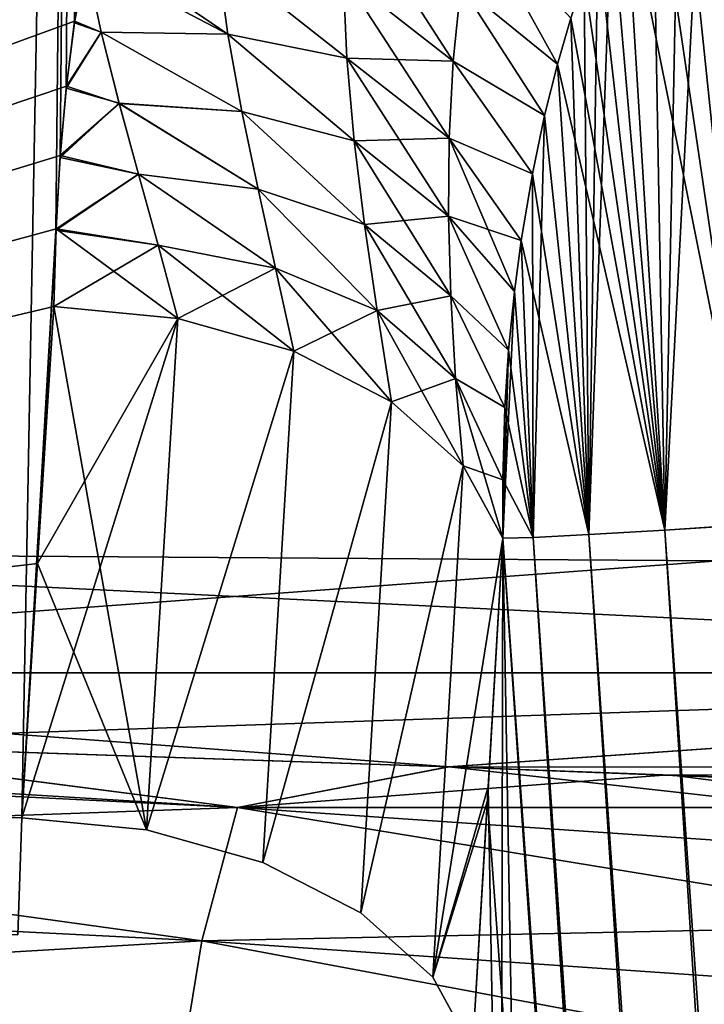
# Model space of a CAD drawing. Header units: millimetres. Extents: x -39 to 39, y -36 to 85.
# Tile 380 of 427: x 17.303 to 17.771, y 71.692 to 72.365. Entities that reach past the tile are written whole.
import ezdxf

# ---------------------------------------------------------------- set-up
doc = ezdxf.new("R2010")
doc.units = ezdxf.units.MM
doc.header["$LTSCALE"] = 65.185185
for name, color, linetype in [('116', 7, 'CONTINUOUS'), ('118', 7, 'CONTINUOUS'), ('121', 7, 'CONTINUOUS'), ('123', 7, 'CONTINUOUS'), ('130', 7, 'CONTINUOUS'), ('132', 7, 'CONTINUOUS'), ('156', 7, 'CONTINUOUS'), ('157', 7, 'CONTINUOUS'), ('271', 7, 'CONTINUOUS'), ('272', 7, 'CONTINUOUS'), ('275', 7, 'CONTINUOUS'), ('280', 7, 'CONTINUOUS'), ('334', 7, 'CONTINUOUS'), ('336', 7, 'CONTINUOUS'), ('342', 7, 'CONTINUOUS'), ('343', 7, 'CONTINUOUS'), ('346', 7, 'CONTINUOUS'), ('347', 7, 'CONTINUOUS'), ('386', 7, 'CONTINUOUS'), ('391', 7, 'CONTINUOUS'), ('4', 7, 'CONTINUOUS'), ('6', 7, 'CONTINUOUS'), ('67', 7, 'CONTINUOUS'), ('69', 7, 'CONTINUOUS')]:
    doc.layers.add(name, color=color, linetype=linetype)

msp = doc.modelspace()

# ---------------------------------------------------------------- linework, layer by layer
at = {"layer": '116', "linetype": 'CONTINUOUS'}
for points in [[(17.34746, 74.14621, -11.57919), (15.7918, 71.8195, -9.88702), (14.35242, 74.14621, -11.57919), (17.34746, 74.14621, -11.57919)], [(15.84941, 71.8195, -9.88709), (15.7918, 71.8195, -9.88702), (17.34746, 74.14621, -11.57919), (15.84941, 71.8195, -9.88709)], [(17.34023, 72.36409, -10.25174), (15.84941, 71.8195, -9.88709), (17.34746, 74.14621, -11.57919), (17.34023, 72.36409, -10.25174)], [(17.34797, 72.40627, -10.2829), (17.34023, 72.36409, -10.25174), (17.34746, 74.14621, -11.57919), (17.34797, 72.40627, -10.2829)], [(17.33464, 72.31949, -10.21868), (15.84941, 71.8195, -9.88709), (17.34023, 72.36409, -10.25174), (17.33464, 72.31949, -10.21868)], [(17.33044, 72.27211, -10.18346), (15.84941, 71.8195, -9.88709), (17.33464, 72.31949, -10.21868), (17.33044, 72.27211, -10.18346)], [(17.32752, 72.22195, -10.14609), (15.84941, 71.8195, -9.88709), (17.33044, 72.27211, -10.18346), (17.32752, 72.22195, -10.14609)], [(17.32595, 72.169, -10.10657), (15.84941, 71.8195, -9.88709), (17.32752, 72.22195, -10.14609), (17.32595, 72.169, -10.10657)], [(17.31496, 71.99315, -9.97555), (15.84941, 71.8195, -9.88709), (17.32595, 72.169, -10.10657), (17.31496, 71.99315, -9.97555)], [(17.30404, 71.81932, -9.84599), (15.84941, 71.8195, -9.88709), (17.31496, 71.99315, -9.97555), (17.30404, 71.81932, -9.84599)]]:
    msp.add_3dface(points, dxfattribs=at)
at = {"layer": '118', "linetype": 'CONTINUOUS'}
for points in [[(14.35206, 74.14621, 11.57918), (15.90208, 71.8195, 9.88704), (17.34712, 74.14621, 11.5792), (14.35206, 74.14621, 11.57918)], [(15.90208, 71.8195, 9.88704), (17.30404, 71.81933, 9.84599), (17.34712, 74.14621, 11.5792), (15.90208, 71.8195, 9.88704)], [(17.30404, 71.81933, 9.84599), (17.32748, 72.22115, 10.1455), (17.34712, 74.14621, 11.5792), (17.30404, 71.81933, 9.84599)], [(17.32748, 72.22115, 10.1455), (17.33036, 72.27083, 10.18251), (17.34712, 74.14621, 11.5792), (17.32748, 72.22115, 10.1455)], [(17.33036, 72.27083, 10.18251), (17.33451, 72.3181, 10.21764), (17.34712, 74.14621, 11.5792), (17.33036, 72.27083, 10.18251)], [(17.33451, 72.3181, 10.21764), (17.34005, 72.3629, 10.25087), (17.34712, 74.14621, 11.5792), (17.33451, 72.3181, 10.21764)], [(17.34005, 72.3629, 10.25087), (17.34797, 72.40626, 10.28289), (17.34712, 74.14621, 11.5792), (17.34005, 72.3629, 10.25087)], [(17.31496, 71.99314, 9.97554), (17.32748, 72.22115, 10.1455), (17.30404, 71.81933, 9.84599), (17.31496, 71.99314, 9.97554)], [(17.32595, 72.169, 10.10657), (17.32748, 72.22115, 10.1455), (17.31496, 71.99314, 9.97554), (17.32595, 72.169, 10.10657)]]:
    msp.add_3dface(points, dxfattribs=at)
at = {"layer": '121', "color": 2, "linetype": 'CONTINUOUS'}
for points in [[(17.85714, 73.93346, -8.89833), (15.85, 73.91439, -8.94596), (16.8231, 72.00131, -7.5096), (17.85714, 73.93346, -8.89833)], [(17.78012, 71.99487, -7.4231), (17.85714, 73.93346, -8.89833), (16.8231, 72.00131, -7.5096), (17.78012, 71.99487, -7.4231)]]:
    msp.add_3dface(points, dxfattribs=at)
at = {"layer": '123', "color": 2, "linetype": 'CONTINUOUS'}
for points in [[(15.84998, 73.91439, 8.94596), (17.85712, 73.93346, 8.89833), (15.85013, 72.00353, 7.53886), (15.84998, 73.91439, 8.94596)], [(15.85013, 72.00353, 7.53886), (17.85712, 73.93346, 8.89833), (16.82336, 72.00131, 7.50959), (15.85013, 72.00353, 7.53886)], [(16.82336, 72.00131, 7.50959), (17.85712, 73.93346, 8.89833), (17.78032, 71.99487, 7.42307), (16.82336, 72.00131, 7.50959)]]:
    msp.add_3dface(points, dxfattribs=at)
at = {"layer": '130', "linetype": 'CONTINUOUS'}
for points in [[(16.82336, 72.00131, 7.50959), (17.78032, 71.99487, 7.42307), (16.74098, 71.91839, 7.43606), (16.82336, 72.00131, 7.50959)], [(17.78032, 71.99487, 7.42307), (18.51385, 71.91839, 7.24847), (16.74098, 71.91839, 7.43606), (17.78032, 71.99487, 7.42307)], [(18.51385, 71.91839, 7.24847), (17.10698, 71.8708, 7.34623), (16.74098, 71.91839, 7.43606), (18.51385, 71.91839, 7.24847)], [(17.59595, 71.85401, 7.27213), (17.10698, 71.8708, 7.34623), (18.51385, 71.91839, 7.24847), (17.59595, 71.85401, 7.27213)], [(19.05512, 71.85383, 7.05208), (17.59595, 71.85401, 7.27213), (18.51385, 71.91839, 7.24847), (19.05512, 71.85383, 7.05208)], [(17.59595, 71.85401, 7.27213), (19.05512, 71.85383, 7.05208), (17.74283, 71.84852, 7.24494), (17.59595, 71.85401, 7.27213)], [(17.74283, 71.84852, 7.24494), (19.05512, 71.85383, 7.05208), (18.33741, 71.82629, 7.11102), (17.74283, 71.84852, 7.24494)]]:
    msp.add_3dface(points, dxfattribs=at)
at = {"layer": '132', "linetype": 'CONTINUOUS'}
for points in [[(16.8231, 72.00131, -7.5096), (16.74102, 71.91839, -7.43606), (18.51389, 71.91839, -7.24847), (16.8231, 72.00131, -7.5096)], [(17.78012, 71.99487, -7.4231), (16.8231, 72.00131, -7.5096), (18.51389, 71.91839, -7.24847), (17.78012, 71.99487, -7.4231)], [(17.59628, 71.85401, -7.27208), (16.74102, 71.91839, -7.43606), (17.1081, 71.87076, -7.34608), (17.59628, 71.85401, -7.27208)], [(18.51389, 71.91839, -7.24847), (16.74102, 71.91839, -7.43606), (17.59628, 71.85401, -7.27208), (18.51389, 71.91839, -7.24847)], [(19.05471, 71.85383, -7.05216), (18.51389, 71.91839, -7.24847), (17.59628, 71.85401, -7.27208), (19.05471, 71.85383, -7.05216)], [(19.05471, 71.85383, -7.05216), (17.59628, 71.85401, -7.27208), (17.74857, 71.84831, -7.24384), (19.05471, 71.85383, -7.05216)], [(19.05471, 71.85383, -7.05216), (17.74857, 71.84831, -7.24384), (18.33746, 71.82629, -7.11102), (19.05471, 71.85383, -7.05216)]]:
    msp.add_3dface(points, dxfattribs=at)
at = {"layer": '156', "linetype": 'CONTINUOUS'}
for points in [[(17.62302, 71.84048, 10.16849), (17.63171, 71.35942, 10.02269), (17.63308, 72.01038, 10.29511), (17.62302, 71.84048, 10.16849)], [(17.63171, 71.35942, 10.02269), (17.64971, 71.07908, 10.01181), (17.63308, 72.01038, 10.29511), (17.63171, 71.35942, 10.02269)], [(17.63308, 72.01038, 10.29511), (17.64971, 71.07908, 10.01181), (17.99473, 66.72761, 10.2187), (17.63308, 72.01038, 10.29511)], [(17.61237, 71.66057, 10.03436), (17.63171, 71.35942, 10.02269), (17.62302, 71.84048, 10.16849), (17.61237, 71.66057, 10.03436)]]:
    msp.add_3dface(points, dxfattribs=at)
at = {"layer": '157', "linetype": 'CONTINUOUS'}
for points in [[(17.63308, 72.01038, -10.29511), (17.96563, 67.15386, -10.22532), (17.62246, 71.83088, -10.16134), (17.63308, 72.01038, -10.29511)], [(17.62246, 71.83088, -10.16134), (17.96563, 67.15386, -10.22532), (17.61237, 71.66057, -10.03436), (17.62246, 71.83088, -10.16134)]]:
    msp.add_3dface(points, dxfattribs=at)
at = {"layer": '271', "linetype": 'CONTINUOUS'}
for points in [[(17.31496, 71.99315, -9.97555), (17.32595, 72.169, -10.10657), (17.41077, 72.16061, -10.11111), (17.31496, 71.99315, -9.97555)], [(17.30404, 71.81932, -9.84599), (17.31496, 71.99315, -9.97555), (17.41077, 72.16061, -10.11111), (17.30404, 71.81932, -9.84599)], [(17.30404, 71.81932, -9.84599), (17.41077, 72.16061, -10.11111), (17.38938, 71.81103, -9.85033), (17.30404, 71.81932, -9.84599)], [(17.41077, 72.16061, -10.11111), (17.49001, 72.13824, -10.13484), (17.38938, 71.81103, -9.85033), (17.41077, 72.16061, -10.11111)], [(17.38938, 71.81103, -9.85033), (17.49001, 72.13824, -10.13484), (17.46883, 71.7887, -9.87395), (17.38938, 71.81103, -9.85033)], [(17.49001, 72.13824, -10.13484), (17.55687, 72.10373, -10.17585), (17.46883, 71.7887, -9.87395), (17.49001, 72.13824, -10.13484)], [(17.46883, 71.7887, -9.87395), (17.55687, 72.10373, -10.17585), (17.5359, 71.75417, -9.91493), (17.46883, 71.7887, -9.87395)], [(17.55687, 72.10373, -10.17585), (17.6059, 72.05991, -10.23079), (17.5359, 71.75417, -9.91493), (17.55687, 72.10373, -10.17585)], [(17.5359, 71.75417, -9.91493), (17.6059, 72.05991, -10.23079), (17.58509, 71.71026, -9.96989), (17.5359, 71.75417, -9.91493)], [(17.6059, 72.05991, -10.23079), (17.63308, 72.01038, -10.29511), (17.58509, 71.71026, -9.96989), (17.6059, 72.05991, -10.23079)], [(17.63308, 72.01038, -10.29511), (17.62246, 71.83088, -10.16134), (17.58509, 71.71026, -9.96989), (17.63308, 72.01038, -10.29511)], [(17.62246, 71.83088, -10.16134), (17.61237, 71.66057, -10.03436), (17.58509, 71.71026, -9.96989), (17.62246, 71.83088, -10.16134)]]:
    msp.add_3dface(points, dxfattribs=at)
at = {"layer": '272', "linetype": 'CONTINUOUS'}
for points in [[(17.32595, 72.169, 10.10657), (17.31496, 71.99314, 9.97554), (17.38938, 71.81103, 9.85033), (17.32595, 72.169, 10.10657)], [(17.32595, 72.169, 10.10657), (17.38938, 71.81103, 9.85033), (17.41077, 72.16061, 10.11111), (17.32595, 72.169, 10.10657)], [(17.41077, 72.16061, 10.11111), (17.38938, 71.81103, 9.85033), (17.49001, 72.13824, 10.13484), (17.41077, 72.16061, 10.11111)], [(17.38938, 71.81103, 9.85033), (17.46883, 71.7887, 9.87395), (17.49001, 72.13824, 10.13484), (17.38938, 71.81103, 9.85033)], [(17.49001, 72.13824, 10.13484), (17.46883, 71.7887, 9.87395), (17.55687, 72.10373, 10.17585), (17.49001, 72.13824, 10.13484)], [(17.46883, 71.7887, 9.87395), (17.5359, 71.75417, 9.91493), (17.55687, 72.10373, 10.17585), (17.46883, 71.7887, 9.87395)], [(17.55687, 72.10373, 10.17585), (17.5359, 71.75417, 9.91493), (17.6059, 72.05991, 10.23079), (17.55687, 72.10373, 10.17585)], [(17.5359, 71.75417, 9.91493), (17.58509, 71.71026, 9.96989), (17.6059, 72.05991, 10.23079), (17.5359, 71.75417, 9.91493)], [(17.58509, 71.71026, 9.96989), (17.63308, 72.01038, 10.29511), (17.6059, 72.05991, 10.23079), (17.58509, 71.71026, 9.96989)], [(17.62302, 71.84048, 10.16849), (17.63308, 72.01038, 10.29511), (17.58509, 71.71026, 9.96989), (17.62302, 71.84048, 10.16849)], [(17.31496, 71.99314, 9.97554), (17.30404, 71.81933, 9.84599), (17.38938, 71.81103, 9.85033), (17.31496, 71.99314, 9.97554)], [(17.61237, 71.66057, 10.03436), (17.62302, 71.84048, 10.16849), (17.58509, 71.71026, 9.96989), (17.61237, 71.66057, 10.03436)]]:
    msp.add_3dface(points, dxfattribs=at)
at = {"layer": '275', "linetype": 'CONTINUOUS'}
msp.add_3dface([(17.30404, 71.81933, 9.84599), (15.90208, 71.8195, 9.88704), (17.30134, 71.73927, 9.80334), (17.30404, 71.81933, 9.84599)], dxfattribs=at)
at = {"layer": '280', "linetype": 'CONTINUOUS'}
msp.add_3dface([(15.84941, 71.8195, -9.88709), (17.30404, 71.81932, -9.84599), (17.30134, 71.73927, -9.80334), (15.84941, 71.8195, -9.88709)], dxfattribs=at)
at = {"layer": '334', "linetype": 'CONTINUOUS'}
for points in [[(17.80441, 72.01997, -10.45914), (18.42823, 62.1, -10.2905), (17.74385, 72.01605, -10.44127), (17.80441, 72.01997, -10.45914)], [(17.96563, 67.15386, -10.22532), (17.63308, 72.01038, -10.29511), (17.65366, 72.011, -10.35493), (17.96563, 67.15386, -10.22532)], [(17.69186, 72.01296, -10.40533), (18.33148, 62.1, -10.20309), (17.65366, 72.011, -10.35493), (17.69186, 72.01296, -10.40533)], [(18.33148, 62.1, -10.20309), (18.30967, 62.1, -10.14109), (17.65366, 72.011, -10.35493), (18.33148, 62.1, -10.20309)], [(18.30967, 62.1, -10.14109), (17.96563, 67.15386, -10.22532), (17.65366, 72.011, -10.35493), (18.30967, 62.1, -10.14109)], [(17.74385, 72.01605, -10.44127), (18.37221, 62.1, -10.25462), (17.69186, 72.01296, -10.40533), (17.74385, 72.01605, -10.44127)], [(18.37221, 62.1, -10.25462), (18.33148, 62.1, -10.20309), (17.69186, 72.01296, -10.40533), (18.37221, 62.1, -10.25462)], [(18.42823, 62.1, -10.2905), (18.37221, 62.1, -10.25462), (17.74385, 72.01605, -10.44127), (18.42823, 62.1, -10.2905)]]:
    msp.add_3dface(points, dxfattribs=at)
at = {"layer": '336', "linetype": 'CONTINUOUS'}
for points in [[(17.74385, 72.01605, 10.44127), (18.42881, 62.1, 10.29075), (17.80441, 72.01997, 10.45914), (17.74385, 72.01605, 10.44127)], [(17.63308, 72.01038, 10.29511), (18.33158, 62.1, 10.20328), (17.65366, 72.011, 10.35493), (17.63308, 72.01038, 10.29511)], [(17.63308, 72.01038, 10.29511), (17.99473, 66.72761, 10.2187), (18.33158, 62.1, 10.20328), (17.63308, 72.01038, 10.29511)], [(17.65366, 72.011, 10.35493), (18.33158, 62.1, 10.20328), (17.69186, 72.01296, 10.40533), (17.65366, 72.011, 10.35493)], [(17.69186, 72.01296, 10.40533), (18.37252, 62.1, 10.2549), (17.74385, 72.01605, 10.44127), (17.69186, 72.01296, 10.40533)], [(18.33158, 62.1, 10.20328), (18.37252, 62.1, 10.2549), (17.69186, 72.01296, 10.40533), (18.33158, 62.1, 10.20328)], [(18.37252, 62.1, 10.2549), (18.42881, 62.1, 10.29075), (17.74385, 72.01605, 10.44127), (18.37252, 62.1, 10.2549)]]:
    msp.add_3dface(points, dxfattribs=at)
at = {"layer": '342', "linetype": 'CONTINUOUS'}
for points in [[(17.77011, 72.51894, 10.46569), (17.80441, 72.01997, 10.45914), (17.78484, 72.52389, 10.4671), (17.77011, 72.51894, 10.46569)], [(17.75353, 72.50755, 10.46255), (17.80441, 72.01997, 10.45914), (17.77011, 72.51894, 10.46569), (17.75353, 72.50755, 10.46255)], [(17.73522, 72.48732, 10.45694), (17.80441, 72.01997, 10.45914), (17.75353, 72.50755, 10.46255), (17.73522, 72.48732, 10.45694)], [(17.71666, 72.45786, 10.44854), (17.80441, 72.01997, 10.45914), (17.73522, 72.48732, 10.45694), (17.71666, 72.45786, 10.44854)], [(17.70734, 72.43934, 10.44311), (17.74385, 72.01605, 10.44127), (17.71666, 72.45786, 10.44854), (17.70734, 72.43934, 10.44311)], [(17.74385, 72.01605, 10.44127), (17.80441, 72.01997, 10.45914), (17.71666, 72.45786, 10.44854), (17.74385, 72.01605, 10.44127)], [(17.698, 72.418, 10.4367), (17.74385, 72.01605, 10.44127), (17.70734, 72.43934, 10.44311), (17.698, 72.418, 10.4367)], [(17.68868, 72.39363, 10.42918), (17.74385, 72.01605, 10.44127), (17.698, 72.418, 10.4367), (17.68868, 72.39363, 10.42918)], [(17.67945, 72.36595, 10.4204), (17.74385, 72.01605, 10.44127), (17.68868, 72.39363, 10.42918), (17.67945, 72.36595, 10.4204)], [(17.67037, 72.33468, 10.41015), (17.74385, 72.01605, 10.44127), (17.67945, 72.36595, 10.4204), (17.67037, 72.33468, 10.41015)], [(17.66159, 72.29944, 10.39821), (17.69186, 72.01296, 10.40533), (17.67037, 72.33468, 10.41015), (17.66159, 72.29944, 10.39821)], [(17.69186, 72.01296, 10.40533), (17.74385, 72.01605, 10.44127), (17.67037, 72.33468, 10.41015), (17.69186, 72.01296, 10.40533)], [(17.65325, 72.25963, 10.38427), (17.69186, 72.01296, 10.40533), (17.66159, 72.29944, 10.39821), (17.65325, 72.25963, 10.38427)], [(17.64558, 72.21409, 10.36783), (17.69186, 72.01296, 10.40533), (17.65325, 72.25963, 10.38427), (17.64558, 72.21409, 10.36783)], [(17.64095, 72.17911, 10.35494), (17.65366, 72.011, 10.35493), (17.64558, 72.21409, 10.36783), (17.64095, 72.17911, 10.35494)], [(17.65366, 72.011, 10.35493), (17.69186, 72.01296, 10.40533), (17.64558, 72.21409, 10.36783), (17.65366, 72.011, 10.35493)], [(17.63696, 72.13892, 10.34002), (17.65366, 72.011, 10.35493), (17.64095, 72.17911, 10.35494), (17.63696, 72.13892, 10.34002)], [(17.63439, 72.0998, 10.32561), (17.65366, 72.011, 10.35493), (17.63696, 72.13892, 10.34002), (17.63439, 72.0998, 10.32561)], [(17.63292, 72.05028, 10.30807), (17.65366, 72.011, 10.35493), (17.63439, 72.0998, 10.32561), (17.63292, 72.05028, 10.30807)], [(17.63308, 72.01038, 10.29511), (17.65366, 72.011, 10.35493), (17.63292, 72.05028, 10.30807), (17.63308, 72.01038, 10.29511)]]:
    msp.add_3dface(points, dxfattribs=at)
at = {"layer": '343', "linetype": 'CONTINUOUS'}
for points in [[(17.60437, 72.38837, 10.36681), (17.67037, 72.33468, 10.41015), (17.61254, 72.43894, 10.38845), (17.60437, 72.38837, 10.36681)], [(17.67037, 72.33468, 10.41015), (17.67945, 72.36595, 10.4204), (17.61254, 72.43894, 10.38845), (17.67037, 72.33468, 10.41015)], [(17.34797, 72.40626, 10.28289), (17.44508, 72.35521, 10.26073), (17.43763, 72.40861, 10.29391), (17.34797, 72.40626, 10.28289)], [(17.44508, 72.35521, 10.26073), (17.52627, 72.33882, 10.29045), (17.43763, 72.40861, 10.29391), (17.44508, 72.35521, 10.26073)], [(17.52627, 72.33882, 10.29045), (17.52382, 72.39538, 10.31951), (17.43763, 72.40861, 10.29391), (17.52627, 72.33882, 10.29045)], [(17.34797, 72.40626, 10.28289), (17.34005, 72.3629, 10.25087), (17.35847, 72.35651, 10.2459), (17.34797, 72.40626, 10.28289)], [(17.44508, 72.35521, 10.26073), (17.34797, 72.40626, 10.28289), (17.35847, 72.35651, 10.2459), (17.44508, 72.35521, 10.26073)], [(17.52627, 72.33882, 10.29045), (17.59915, 72.33669, 10.34496), (17.52382, 72.39538, 10.31951), (17.52627, 72.33882, 10.29045)], [(17.59915, 72.33669, 10.34496), (17.60437, 72.38837, 10.36681), (17.52382, 72.39538, 10.31951), (17.59915, 72.33669, 10.34496)], [(17.59915, 72.33669, 10.34496), (17.66159, 72.29944, 10.39821), (17.60437, 72.38837, 10.36681), (17.59915, 72.33669, 10.34496)], [(17.66159, 72.29944, 10.39821), (17.67037, 72.33468, 10.41015), (17.60437, 72.38837, 10.36681), (17.66159, 72.29944, 10.39821)], [(17.34005, 72.3629, 10.25087), (17.33451, 72.3181, 10.21764), (17.35847, 72.35651, 10.2459), (17.34005, 72.3629, 10.25087)], [(17.33451, 72.3181, 10.21764), (17.37074, 72.30783, 10.21092), (17.35847, 72.35651, 10.2459), (17.33451, 72.3181, 10.21764)], [(17.37074, 72.30783, 10.21092), (17.45467, 72.30218, 10.22882), (17.35847, 72.35651, 10.2459), (17.37074, 72.30783, 10.21092)], [(17.45467, 72.30218, 10.22882), (17.44508, 72.35521, 10.26073), (17.35847, 72.35651, 10.2459), (17.45467, 72.30218, 10.22882)], [(17.45467, 72.30218, 10.22882), (17.53129, 72.28211, 10.26205), (17.44508, 72.35521, 10.26073), (17.45467, 72.30218, 10.22882)], [(17.53129, 72.28211, 10.26205), (17.52627, 72.33882, 10.29045), (17.44508, 72.35521, 10.26073), (17.53129, 72.28211, 10.26205)], [(17.53129, 72.28211, 10.26205), (17.59641, 72.28411, 10.32288), (17.52627, 72.33882, 10.29045), (17.53129, 72.28211, 10.26205)], [(17.59641, 72.28411, 10.32288), (17.59915, 72.33669, 10.34496), (17.52627, 72.33882, 10.29045), (17.59641, 72.28411, 10.32288)], [(17.59641, 72.28411, 10.32288), (17.65325, 72.25963, 10.38427), (17.59915, 72.33669, 10.34496), (17.59641, 72.28411, 10.32288)], [(17.65325, 72.25963, 10.38427), (17.66159, 72.29944, 10.39821), (17.59915, 72.33669, 10.34496), (17.65325, 72.25963, 10.38427)], [(17.33451, 72.3181, 10.21764), (17.33036, 72.27083, 10.18251), (17.37074, 72.30783, 10.21092), (17.33451, 72.3181, 10.21764)], [(17.33036, 72.27083, 10.18251), (17.38396, 72.25945, 10.17721), (17.37074, 72.30783, 10.21092), (17.33036, 72.27083, 10.18251)], [(17.38396, 72.25945, 10.17721), (17.46572, 72.24907, 10.19772), (17.37074, 72.30783, 10.21092), (17.38396, 72.25945, 10.17721)], [(17.46572, 72.24907, 10.19772), (17.45467, 72.30218, 10.22882), (17.37074, 72.30783, 10.21092), (17.46572, 72.24907, 10.19772)], [(17.53834, 72.22486, 10.23393), (17.53129, 72.28211, 10.26205), (17.45467, 72.30218, 10.22882), (17.53834, 72.22486, 10.23393)], [(17.46572, 72.24907, 10.19772), (17.53834, 72.22486, 10.23393), (17.45467, 72.30218, 10.22882), (17.46572, 72.24907, 10.19772)], [(17.59588, 72.23065, 10.30052), (17.59641, 72.28411, 10.32288), (17.53129, 72.28211, 10.26205), (17.59588, 72.23065, 10.30052)], [(17.53834, 72.22486, 10.23393), (17.59588, 72.23065, 10.30052), (17.53129, 72.28211, 10.26205), (17.53834, 72.22486, 10.23393)], [(17.59588, 72.23065, 10.30052), (17.64558, 72.21409, 10.36783), (17.59641, 72.28411, 10.32288), (17.59588, 72.23065, 10.30052)], [(17.64558, 72.21409, 10.36783), (17.65325, 72.25963, 10.38427), (17.59641, 72.28411, 10.32288), (17.64558, 72.21409, 10.36783)], [(17.33036, 72.27083, 10.18251), (17.32748, 72.22115, 10.1455), (17.38396, 72.25945, 10.17721), (17.33036, 72.27083, 10.18251)], [(17.32748, 72.22115, 10.1455), (17.39745, 72.21079, 10.14421), (17.38396, 72.25945, 10.17721), (17.32748, 72.22115, 10.1455)], [(17.39745, 72.21079, 10.14421), (17.47764, 72.19506, 10.16673), (17.38396, 72.25945, 10.17721), (17.39745, 72.21079, 10.14421)], [(17.47764, 72.19506, 10.16673), (17.46572, 72.24907, 10.19772), (17.38396, 72.25945, 10.17721), (17.47764, 72.19506, 10.16673)], [(17.47764, 72.19506, 10.16673), (17.54697, 72.16616, 10.20549), (17.46572, 72.24907, 10.19772), (17.47764, 72.19506, 10.16673)], [(17.54697, 72.16616, 10.20549), (17.53834, 72.22486, 10.23393), (17.46572, 72.24907, 10.19772), (17.54697, 72.16616, 10.20549)], [(17.59735, 72.17608, 10.2778), (17.59588, 72.23065, 10.30052), (17.53834, 72.22486, 10.23393), (17.59735, 72.17608, 10.2778)], [(17.64095, 72.17911, 10.35494), (17.64558, 72.21409, 10.36783), (17.59588, 72.23065, 10.30052), (17.64095, 72.17911, 10.35494)], [(17.59735, 72.17608, 10.2778), (17.63696, 72.13892, 10.34002), (17.59588, 72.23065, 10.30052), (17.59735, 72.17608, 10.2778)], [(17.63696, 72.13892, 10.34002), (17.64095, 72.17911, 10.35494), (17.59588, 72.23065, 10.30052), (17.63696, 72.13892, 10.34002)], [(17.32748, 72.22115, 10.1455), (17.32595, 72.169, 10.10657), (17.39745, 72.21079, 10.14421), (17.32748, 72.22115, 10.1455)], [(17.54697, 72.16616, 10.20549), (17.59735, 72.17608, 10.2778), (17.53834, 72.22486, 10.23393), (17.54697, 72.16616, 10.20549)], [(17.32595, 72.169, 10.10657), (17.41077, 72.16061, 10.11111), (17.39745, 72.21079, 10.14421), (17.32595, 72.169, 10.10657)], [(17.41077, 72.16061, 10.11111), (17.47764, 72.19506, 10.16673), (17.39745, 72.21079, 10.14421), (17.41077, 72.16061, 10.11111)], [(17.41077, 72.16061, 10.11111), (17.49001, 72.13824, 10.13484), (17.47764, 72.19506, 10.16673), (17.41077, 72.16061, 10.11111)], [(17.49001, 72.13824, 10.13484), (17.54697, 72.16616, 10.20549), (17.47764, 72.19506, 10.16673), (17.49001, 72.13824, 10.13484)], [(17.60072, 72.11974, 10.2546), (17.59735, 72.17608, 10.2778), (17.54697, 72.16616, 10.20549), (17.60072, 72.11974, 10.2546)], [(17.60072, 72.11974, 10.2546), (17.63439, 72.0998, 10.32561), (17.59735, 72.17608, 10.2778), (17.60072, 72.11974, 10.2546)], [(17.63439, 72.0998, 10.32561), (17.63696, 72.13892, 10.34002), (17.59735, 72.17608, 10.2778), (17.63439, 72.0998, 10.32561)], [(17.49001, 72.13824, 10.13484), (17.55687, 72.10373, 10.17585), (17.54697, 72.16616, 10.20549), (17.49001, 72.13824, 10.13484)], [(17.55687, 72.10373, 10.17585), (17.60072, 72.11974, 10.2546), (17.54697, 72.16616, 10.20549), (17.55687, 72.10373, 10.17585)], [(17.55687, 72.10373, 10.17585), (17.6059, 72.05991, 10.23079), (17.60072, 72.11974, 10.2546), (17.55687, 72.10373, 10.17585)], [(17.63292, 72.05028, 10.30807), (17.63439, 72.0998, 10.32561), (17.60072, 72.11974, 10.2546), (17.63292, 72.05028, 10.30807)], [(17.6059, 72.05991, 10.23079), (17.63292, 72.05028, 10.30807), (17.60072, 72.11974, 10.2546), (17.6059, 72.05991, 10.23079)], [(17.6059, 72.05991, 10.23079), (17.63308, 72.01038, 10.29511), (17.63292, 72.05028, 10.30807), (17.6059, 72.05991, 10.23079)]]:
    msp.add_3dface(points, dxfattribs=at)
at = {"layer": '346', "linetype": 'CONTINUOUS'}
for points in [[(17.78484, 72.52389, -10.4671), (17.80441, 72.01997, -10.45914), (17.77011, 72.51894, -10.46569), (17.78484, 72.52389, -10.4671)], [(17.80441, 72.01997, -10.45914), (17.74385, 72.01605, -10.44127), (17.77011, 72.51894, -10.46569), (17.80441, 72.01997, -10.45914)], [(17.77011, 72.51894, -10.46569), (17.74385, 72.01605, -10.44127), (17.75353, 72.50755, -10.46255), (17.77011, 72.51894, -10.46569)], [(17.75353, 72.50755, -10.46255), (17.74385, 72.01605, -10.44127), (17.73522, 72.48732, -10.45694), (17.75353, 72.50755, -10.46255)], [(17.73522, 72.48732, -10.45694), (17.74385, 72.01605, -10.44127), (17.71666, 72.45786, -10.44854), (17.73522, 72.48732, -10.45694)], [(17.71666, 72.45786, -10.44854), (17.74385, 72.01605, -10.44127), (17.70734, 72.43934, -10.44311), (17.71666, 72.45786, -10.44854)], [(17.70734, 72.43934, -10.44311), (17.69186, 72.01296, -10.40533), (17.698, 72.418, -10.4367), (17.70734, 72.43934, -10.44311)], [(17.74385, 72.01605, -10.44127), (17.69186, 72.01296, -10.40533), (17.70734, 72.43934, -10.44311), (17.74385, 72.01605, -10.44127)], [(17.698, 72.418, -10.4367), (17.69186, 72.01296, -10.40533), (17.68868, 72.39362, -10.42918), (17.698, 72.418, -10.4367)], [(17.68868, 72.39362, -10.42918), (17.69186, 72.01296, -10.40533), (17.67945, 72.36595, -10.4204), (17.68868, 72.39362, -10.42918)], [(17.67945, 72.36595, -10.4204), (17.69186, 72.01296, -10.40533), (17.67037, 72.33468, -10.41015), (17.67945, 72.36595, -10.4204)], [(17.67037, 72.33468, -10.41015), (17.69186, 72.01296, -10.40533), (17.66159, 72.29944, -10.39821), (17.67037, 72.33468, -10.41015)], [(17.66159, 72.29944, -10.39821), (17.65366, 72.011, -10.35493), (17.65325, 72.25963, -10.38427), (17.66159, 72.29944, -10.39821)], [(17.69186, 72.01296, -10.40533), (17.65366, 72.011, -10.35493), (17.66159, 72.29944, -10.39821), (17.69186, 72.01296, -10.40533)], [(17.65325, 72.25963, -10.38427), (17.65366, 72.011, -10.35493), (17.64558, 72.21409, -10.36783), (17.65325, 72.25963, -10.38427)], [(17.64558, 72.21409, -10.36783), (17.65366, 72.011, -10.35493), (17.64095, 72.17911, -10.35494), (17.64558, 72.21409, -10.36783)], [(17.64095, 72.17911, -10.35494), (17.63308, 72.01038, -10.29511), (17.63696, 72.13892, -10.34002), (17.64095, 72.17911, -10.35494)], [(17.65366, 72.011, -10.35493), (17.63308, 72.01038, -10.29511), (17.64095, 72.17911, -10.35494), (17.65366, 72.011, -10.35493)], [(17.63696, 72.13892, -10.34002), (17.63308, 72.01038, -10.29511), (17.63439, 72.0998, -10.32561), (17.63696, 72.13892, -10.34002)], [(17.63439, 72.0998, -10.32561), (17.63308, 72.01038, -10.29511), (17.63292, 72.05028, -10.30807), (17.63439, 72.0998, -10.32561)]]:
    msp.add_3dface(points, dxfattribs=at)
at = {"layer": '347', "linetype": 'CONTINUOUS'}
for points in [[(17.52467, 72.45192, -10.34951), (17.59915, 72.33669, -10.34496), (17.52382, 72.39538, -10.31951), (17.52467, 72.45192, -10.34951)], [(17.60437, 72.38837, -10.36681), (17.59915, 72.33669, -10.34496), (17.52467, 72.45192, -10.34951), (17.60437, 72.38837, -10.36681)], [(17.61254, 72.43894, -10.38845), (17.67037, 72.33468, -10.41015), (17.60437, 72.38837, -10.36681), (17.61254, 72.43894, -10.38845)], [(17.67945, 72.36595, -10.4204), (17.67037, 72.33468, -10.41015), (17.61254, 72.43894, -10.38845), (17.67945, 72.36595, -10.4204)], [(17.34797, 72.40627, -10.2829), (17.35096, 72.41931, -10.29251), (17.44508, 72.3552, -10.26072), (17.34797, 72.40627, -10.2829)], [(17.35096, 72.41931, -10.29251), (17.43763, 72.4086, -10.29391), (17.44508, 72.3552, -10.26072), (17.35096, 72.41931, -10.29251)], [(17.52382, 72.39538, -10.31951), (17.52627, 72.33882, -10.29045), (17.43763, 72.4086, -10.29391), (17.52382, 72.39538, -10.31951)], [(17.43763, 72.4086, -10.29391), (17.52627, 72.33882, -10.29045), (17.44508, 72.3552, -10.26072), (17.43763, 72.4086, -10.29391)], [(17.34023, 72.36409, -10.25174), (17.34797, 72.40627, -10.2829), (17.35847, 72.3565, -10.2459), (17.34023, 72.36409, -10.25174)], [(17.34797, 72.40627, -10.2829), (17.44508, 72.3552, -10.26072), (17.35847, 72.3565, -10.2459), (17.34797, 72.40627, -10.2829)], [(17.59915, 72.33669, -10.34496), (17.59641, 72.28411, -10.32288), (17.52382, 72.39538, -10.31951), (17.59915, 72.33669, -10.34496)], [(17.52382, 72.39538, -10.31951), (17.59641, 72.28411, -10.32288), (17.52627, 72.33882, -10.29045), (17.52382, 72.39538, -10.31951)], [(17.60437, 72.38837, -10.36681), (17.66159, 72.29944, -10.39821), (17.59915, 72.33669, -10.34496), (17.60437, 72.38837, -10.36681)], [(17.67037, 72.33468, -10.41015), (17.66159, 72.29944, -10.39821), (17.60437, 72.38837, -10.36681), (17.67037, 72.33468, -10.41015)], [(17.33464, 72.31949, -10.21868), (17.34023, 72.36409, -10.25174), (17.35847, 72.3565, -10.2459), (17.33464, 72.31949, -10.21868)], [(17.37074, 72.30782, -10.21091), (17.33464, 72.31949, -10.21868), (17.35847, 72.3565, -10.2459), (17.37074, 72.30782, -10.21091)], [(17.44508, 72.3552, -10.26072), (17.45467, 72.30217, -10.22882), (17.35847, 72.3565, -10.2459), (17.44508, 72.3552, -10.26072)], [(17.45467, 72.30217, -10.22882), (17.37074, 72.30782, -10.21091), (17.35847, 72.3565, -10.2459), (17.45467, 72.30217, -10.22882)], [(17.44508, 72.3552, -10.26072), (17.53129, 72.28211, -10.26205), (17.45467, 72.30217, -10.22882), (17.44508, 72.3552, -10.26072)], [(17.52627, 72.33882, -10.29045), (17.53129, 72.28211, -10.26205), (17.44508, 72.3552, -10.26072), (17.52627, 72.33882, -10.29045)], [(17.52627, 72.33882, -10.29045), (17.59588, 72.23065, -10.30052), (17.53129, 72.28211, -10.26205), (17.52627, 72.33882, -10.29045)], [(17.59641, 72.28411, -10.32288), (17.59588, 72.23065, -10.30052), (17.52627, 72.33882, -10.29045), (17.59641, 72.28411, -10.32288)], [(17.59915, 72.33669, -10.34496), (17.65325, 72.25963, -10.38427), (17.59641, 72.28411, -10.32288), (17.59915, 72.33669, -10.34496)], [(17.66159, 72.29944, -10.39821), (17.65325, 72.25963, -10.38427), (17.59915, 72.33669, -10.34496), (17.66159, 72.29944, -10.39821)], [(17.33044, 72.27211, -10.18346), (17.33464, 72.31949, -10.21868), (17.37074, 72.30782, -10.21091), (17.33044, 72.27211, -10.18346)], [(17.38396, 72.25945, -10.17721), (17.33044, 72.27211, -10.18346), (17.37074, 72.30782, -10.21091), (17.38396, 72.25945, -10.17721)], [(17.45467, 72.30217, -10.22882), (17.46573, 72.24907, -10.19772), (17.37074, 72.30782, -10.21091), (17.45467, 72.30217, -10.22882)], [(17.46573, 72.24907, -10.19772), (17.38396, 72.25945, -10.17721), (17.37074, 72.30782, -10.21091), (17.46573, 72.24907, -10.19772)], [(17.45467, 72.30217, -10.22882), (17.53834, 72.22486, -10.23393), (17.46573, 72.24907, -10.19772), (17.45467, 72.30217, -10.22882)], [(17.53129, 72.28211, -10.26205), (17.53834, 72.22486, -10.23393), (17.45467, 72.30217, -10.22882), (17.53129, 72.28211, -10.26205)], [(17.59588, 72.23065, -10.30052), (17.59735, 72.17608, -10.2778), (17.53129, 72.28211, -10.26205), (17.59588, 72.23065, -10.30052)], [(17.53129, 72.28211, -10.26205), (17.59735, 72.17608, -10.2778), (17.53834, 72.22486, -10.23393), (17.53129, 72.28211, -10.26205)], [(17.59641, 72.28411, -10.32288), (17.64095, 72.17911, -10.35494), (17.59588, 72.23065, -10.30052), (17.59641, 72.28411, -10.32288)], [(17.64558, 72.21409, -10.36783), (17.64095, 72.17911, -10.35494), (17.59641, 72.28411, -10.32288), (17.64558, 72.21409, -10.36783)], [(17.65325, 72.25963, -10.38427), (17.64558, 72.21409, -10.36783), (17.59641, 72.28411, -10.32288), (17.65325, 72.25963, -10.38427)], [(17.32752, 72.22195, -10.14609), (17.33044, 72.27211, -10.18346), (17.38396, 72.25945, -10.17721), (17.32752, 72.22195, -10.14609)], [(17.39745, 72.21079, -10.14421), (17.32752, 72.22195, -10.14609), (17.38396, 72.25945, -10.17721), (17.39745, 72.21079, -10.14421)], [(17.46573, 72.24907, -10.19772), (17.47764, 72.19506, -10.16672), (17.38396, 72.25945, -10.17721), (17.46573, 72.24907, -10.19772)], [(17.47764, 72.19506, -10.16672), (17.39745, 72.21079, -10.14421), (17.38396, 72.25945, -10.17721), (17.47764, 72.19506, -10.16672)], [(17.53834, 72.22486, -10.23393), (17.54697, 72.16616, -10.20549), (17.46573, 72.24907, -10.19772), (17.53834, 72.22486, -10.23393)], [(17.46573, 72.24907, -10.19772), (17.54697, 72.16616, -10.20549), (17.47764, 72.19506, -10.16672), (17.46573, 72.24907, -10.19772)], [(17.64095, 72.17911, -10.35494), (17.63696, 72.13892, -10.34002), (17.59588, 72.23065, -10.30052), (17.64095, 72.17911, -10.35494)], [(17.59588, 72.23065, -10.30052), (17.63696, 72.13892, -10.34002), (17.59735, 72.17608, -10.2778), (17.59588, 72.23065, -10.30052)], [(17.32595, 72.169, -10.10657), (17.32752, 72.22195, -10.14609), (17.41077, 72.16061, -10.11111), (17.32595, 72.169, -10.10657)], [(17.41077, 72.16061, -10.11111), (17.32752, 72.22195, -10.14609), (17.39745, 72.21079, -10.14421), (17.41077, 72.16061, -10.11111)], [(17.53834, 72.22486, -10.23393), (17.60072, 72.11974, -10.2546), (17.54697, 72.16616, -10.20549), (17.53834, 72.22486, -10.23393)], [(17.59735, 72.17608, -10.2778), (17.60072, 72.11974, -10.2546), (17.53834, 72.22486, -10.23393), (17.59735, 72.17608, -10.2778)], [(17.47764, 72.19506, -10.16672), (17.49001, 72.13824, -10.13484), (17.39745, 72.21079, -10.14421), (17.47764, 72.19506, -10.16672)], [(17.49001, 72.13824, -10.13484), (17.41077, 72.16061, -10.11111), (17.39745, 72.21079, -10.14421), (17.49001, 72.13824, -10.13484)], [(17.54697, 72.16616, -10.20549), (17.55687, 72.10373, -10.17585), (17.47764, 72.19506, -10.16672), (17.54697, 72.16616, -10.20549)], [(17.55687, 72.10373, -10.17585), (17.49001, 72.13824, -10.13484), (17.47764, 72.19506, -10.16672), (17.55687, 72.10373, -10.17585)], [(17.59735, 72.17608, -10.2778), (17.63439, 72.0998, -10.32561), (17.60072, 72.11974, -10.2546), (17.59735, 72.17608, -10.2778)], [(17.63696, 72.13892, -10.34002), (17.63439, 72.0998, -10.32561), (17.59735, 72.17608, -10.2778), (17.63696, 72.13892, -10.34002)], [(17.60072, 72.11974, -10.2546), (17.6059, 72.05991, -10.23079), (17.54697, 72.16616, -10.20549), (17.60072, 72.11974, -10.2546)], [(17.6059, 72.05991, -10.23079), (17.55687, 72.10373, -10.17585), (17.54697, 72.16616, -10.20549), (17.6059, 72.05991, -10.23079)], [(17.63439, 72.0998, -10.32561), (17.63292, 72.05028, -10.30807), (17.60072, 72.11974, -10.2546), (17.63439, 72.0998, -10.32561)], [(17.63292, 72.05028, -10.30807), (17.63308, 72.01038, -10.29511), (17.60072, 72.11974, -10.2546), (17.63292, 72.05028, -10.30807)], [(17.63308, 72.01038, -10.29511), (17.6059, 72.05991, -10.23079), (17.60072, 72.11974, -10.2546), (17.63308, 72.01038, -10.29511)]]:
    msp.add_3dface(points, dxfattribs=at)
at = {"layer": '386', "linetype": 'CONTINUOUS'}
for points in [[(17.45155, 71.82623, -7.24437), (16.47225, 71.88644, -7.40588), (16.3897, 71.8789, -7.39823), (17.45155, 71.82623, -7.24437)], [(17.1081, 71.87076, -7.34608), (16.47225, 71.88644, -7.40588), (17.45155, 71.82623, -7.24437), (17.1081, 71.87076, -7.34608)], [(17.42719, 71.73515, -7.15878), (16.3897, 71.8789, -7.39823), (16.38096, 71.78767, -7.30982), (17.42719, 71.73515, -7.15878)], [(17.45155, 71.82623, -7.24437), (16.3897, 71.8789, -7.39823), (17.42719, 71.73515, -7.15878), (17.45155, 71.82623, -7.24437)], [(17.59628, 71.85401, -7.27208), (17.1081, 71.87076, -7.34608), (17.45155, 71.82623, -7.24437), (17.59628, 71.85401, -7.27208)], [(18.46795, 71.75675, -6.944), (17.59628, 71.85401, -7.27208), (17.45155, 71.82623, -7.24437), (18.46795, 71.75675, -6.944)], [(17.74857, 71.84831, -7.24384), (17.59628, 71.85401, -7.27208), (18.46795, 71.75675, -6.944), (17.74857, 71.84831, -7.24384)], [(18.33746, 71.82629, -7.11102), (17.74857, 71.84831, -7.24384), (18.46795, 71.75675, -6.944), (18.33746, 71.82629, -7.11102)], [(18.43212, 71.66564, -6.86258), (17.45155, 71.82623, -7.24437), (17.42719, 71.73515, -7.15878), (18.43212, 71.66564, -6.86258)], [(18.46795, 71.75675, -6.944), (17.45155, 71.82623, -7.24437), (18.43212, 71.66564, -6.86258), (18.46795, 71.75675, -6.944)], [(17.40843, 71.62082, -7.10593), (16.38096, 71.78767, -7.30982), (16.37394, 71.67317, -7.25454), (17.40843, 71.62082, -7.10593)], [(17.42719, 71.73515, -7.15878), (16.38096, 71.78767, -7.30982), (17.40843, 71.62082, -7.10593), (17.42719, 71.73515, -7.15878)], [(18.40664, 71.55127, -6.81271), (17.42719, 71.73515, -7.15878), (17.40843, 71.62082, -7.10593), (18.40664, 71.55127, -6.81271)], [(18.43212, 71.66564, -6.86258), (17.42719, 71.73515, -7.15878), (18.40664, 71.55127, -6.81271), (18.43212, 71.66564, -6.86258)]]:
    msp.add_3dface(points, dxfattribs=at)
at = {"layer": '391', "linetype": 'CONTINUOUS'}
for points in [[(16.3897, 71.8789, 7.39823), (17.45155, 71.82623, 7.24437), (16.38096, 71.78767, 7.30981), (16.3897, 71.8789, 7.39823)], [(16.3897, 71.8789, 7.39823), (17.10698, 71.8708, 7.34623), (17.45155, 71.82623, 7.24437), (16.3897, 71.8789, 7.39823)], [(17.10698, 71.8708, 7.34623), (17.59595, 71.85401, 7.27213), (17.45155, 71.82623, 7.24437), (17.10698, 71.8708, 7.34623)], [(17.59595, 71.85401, 7.27213), (17.74283, 71.84852, 7.24494), (17.45155, 71.82623, 7.24437), (17.59595, 71.85401, 7.27213)], [(17.74283, 71.84852, 7.24494), (18.33741, 71.82629, 7.11102), (17.45155, 71.82623, 7.24437), (17.74283, 71.84852, 7.24494)], [(16.38096, 71.78767, 7.30981), (17.45155, 71.82623, 7.24437), (17.42719, 71.73515, 7.15878), (16.38096, 71.78767, 7.30981)], [(17.45155, 71.82623, 7.24437), (18.46795, 71.75675, 6.944), (17.42719, 71.73515, 7.15878), (17.45155, 71.82623, 7.24437)], [(17.45155, 71.82623, 7.24437), (18.33741, 71.82629, 7.11102), (18.46795, 71.75675, 6.944), (17.45155, 71.82623, 7.24437)], [(16.38096, 71.78767, 7.30981), (17.42719, 71.73515, 7.15878), (16.37395, 71.67317, 7.25454), (16.38096, 71.78767, 7.30981)], [(17.42719, 71.73515, 7.15878), (18.46795, 71.75675, 6.944), (18.43212, 71.66564, 6.86258), (17.42719, 71.73515, 7.15878)], [(16.37395, 71.67317, 7.25454), (17.42719, 71.73515, 7.15878), (17.40843, 71.62082, 7.10593), (16.37395, 71.67317, 7.25454)], [(17.42719, 71.73515, 7.15878), (18.43212, 71.66564, 6.86258), (17.40843, 71.62082, 7.10593), (17.42719, 71.73515, 7.15878)]]:
    msp.add_3dface(points, dxfattribs=at)
at = {"layer": '4', "color": 7, "linetype": 'CONTINUOUS'}
for points in [[(-38.75, 0, 23), (38.75, 85, 23), (-38.75, 85, 23), (-38.75, 0, 23)], [(-38.75, 0, 23), (38.75, 0, 23), (38.75, 85, 23), (-38.75, 0, 23)]]:
    msp.add_3dface(points, dxfattribs=at)
at = {"layer": '6', "color": 7, "linetype": 'CONTINUOUS'}
for points in [[(38.75, 0, -23), (-38.75, 85, -23), (38.75, 85, -23), (38.75, 0, -23)], [(38.75, 0, -23), (-38.75, 0, -23), (-38.75, 85, -23), (38.75, 0, -23)]]:
    msp.add_3dface(points, dxfattribs=at)
at = {"layer": '67', "color": 7, "linetype": 'CONTINUOUS'}
for points in [[(-37.14247, 80.4, 20.89247), (37.14247, 80.4, 20.89247), (-36.94822, 21.7676, 20.89247), (-37.14247, 80.4, 20.89247)], [(-36.94822, 21.7676, 20.89247), (37.14247, 80.4, 20.89247), (-36.86, 21.81068, 20.89247), (-36.94822, 21.7676, 20.89247)], [(-36.86, 21.81068, 20.89247), (37.14247, 80.4, 20.89247), (-36.76292, 21.82549, 20.89247), (-36.86, 21.81068, 20.89247)], [(-36.76292, 21.82549, 20.89247), (37.14247, 80.4, 20.89247), (36.76292, 21.82549, 20.89247), (-36.76292, 21.82549, 20.89247)]]:
    msp.add_3dface(points, dxfattribs=at)
at = {"layer": '69', "color": 7, "linetype": 'CONTINUOUS'}
for points in [[(37.14247, 80.4, -20.89247), (-37.14247, 80.4, -20.89247), (36.94822, 21.7676, -20.89247), (37.14247, 80.4, -20.89247)], [(36.76292, 21.82549, -20.89247), (-37.14247, 80.4, -20.89247), (-36.76292, 21.82549, -20.89247), (36.76292, 21.82549, -20.89247)], [(36.86, 21.81068, -20.89247), (-37.14247, 80.4, -20.89247), (36.76292, 21.82549, -20.89247), (36.86, 21.81068, -20.89247)], [(36.94822, 21.7676, -20.89247), (-37.14247, 80.4, -20.89247), (36.86, 21.81068, -20.89247), (36.94822, 21.7676, -20.89247)]]:
    msp.add_3dface(points, dxfattribs=at)

doc.saveas('drawing.dxf')
